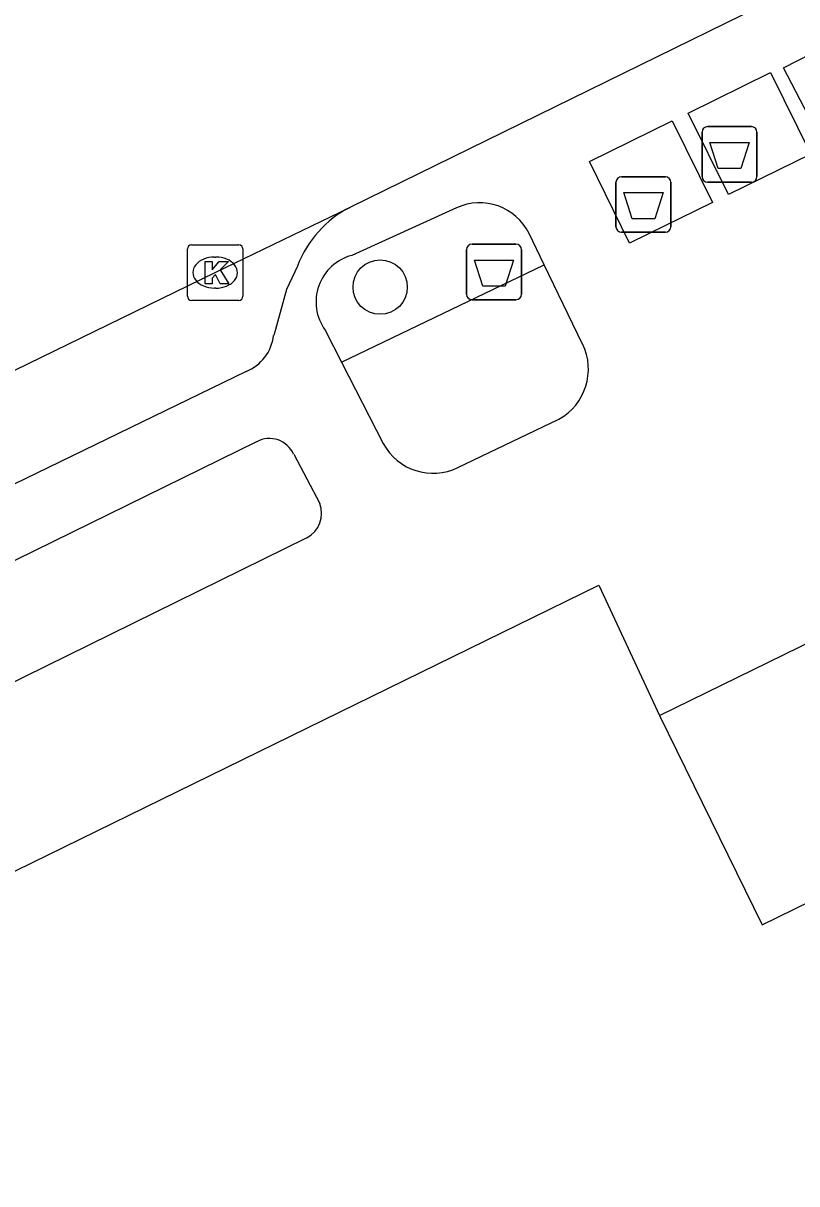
# Model space of a CAD drawing. Extents: x 160457 to 162082, y 388340 to 389736.
# Drawn here: x 161019.01 to 161032.93, y 388939.99 to 388960.89 of the extents above; entities that cross this region are included whole.
import ezdxf

# ---------------------------------------------------------------- set-up
doc = ezdxf.new("R2010")
doc.units = 0
for name, color, linetype in [('IMGEO_Afval_apart_plaats', 7, 'Continuous'), ('IMGEO_Afvalbak', 7, 'Continuous'), ('IMGEO_Boom', 7, 'Continuous'), ('IMGEO_Groenvoorziening', 7, 'Continuous'), ('IMGEO_Kolk', 7, 'Continuous'), ('IMGEO_Pand', 7, 'Continuous'), ('IMGEO_Rijbaan_lokaal_gesloten', 7, 'Continuous'), ('IMGEO_Rijbaan_lokaal_open', 7, 'Continuous'), ('IMGEO_Voetpad_gesloten', 7, 'Continuous'), ('IMGEO_Voetpad_open', 7, 'Continuous')]:
    doc.layers.add(name, color=color, linetype=linetype)

msp = doc.modelspace()

# ---------------------------------------------------------------- linework, layer by layer
at = {"layer": 'IMGEO_Afval_apart_plaats'}
for p, q in [((161031.226, 388958.124), (161031.226, 388958.924)), ((161031.226, 388958.924), (161031.226, 388958.124)), ((161031.326, 388959.024), (161032.116, 388959.024)), ((161032.116, 388959.024), (161031.326, 388959.024)), ((161032.216, 388958.924), (161032.216, 388958.124)), ((161032.216, 388958.124), (161032.216, 388958.924)), ((161029.677, 388957.221), (161029.677, 388958.021)), ((161029.677, 388958.021), (161029.677, 388957.221)), ((161029.777, 388958.121), (161030.567, 388958.121)), ((161030.567, 388958.121), (161029.777, 388958.121)), ((161030.667, 388958.021), (161030.667, 388957.221)), ((161030.667, 388957.221), (161030.667, 388958.021)), ((161032.116, 388958.024), (161031.326, 388958.024)), ((161031.326, 388958.024), (161032.116, 388958.024)), ((161030.567, 388957.121), (161029.777, 388957.121)), ((161029.777, 388957.121), (161030.567, 388957.121))]:
    msp.add_line(p, q, dxfattribs=at)
for points in [[(161031.369, 388958.738), (161032.073, 388958.738), (161031.924, 388958.268), (161031.518, 388958.268), (161031.369, 388958.738)], [(161029.82, 388957.835), (161030.524, 388957.835), (161030.375, 388957.365), (161029.969, 388957.365), (161029.82, 388957.835)]]:
    msp.add_lwpolyline(points, dxfattribs=at)
for centre, start, end in [((161031.326, 388958.924), 90, 180), ((161031.326, 388958.924), 90, 180), ((161032.116, 388958.924), 0, 90), ((161032.116, 388958.924), 360, 90), ((161029.777, 388958.021), 90, 180), ((161029.777, 388958.021), 90, 180), ((161030.567, 388958.021), 0, 90), ((161030.567, 388958.021), 360, 90), ((161031.326, 388958.124), 180, 270), ((161031.326, 388958.124), 180, 270), ((161032.116, 388958.124), 270, 0), ((161032.116, 388958.124), 270, 0), ((161029.777, 388957.221), 180, 270), ((161029.777, 388957.221), 180, 270), ((161030.567, 388957.221), 270, 0), ((161030.567, 388957.221), 270, 0)]:
    msp.add_arc(centre, 0.1, start, end, dxfattribs=at)
at = {"layer": 'IMGEO_Afvalbak'}
for p, q in [((161026.987, 388956.006), (161026.987, 388956.806)), ((161026.987, 388956.806), (161026.987, 388956.006)), ((161027.087, 388956.906), (161027.877, 388956.906)), ((161027.877, 388956.906), (161027.087, 388956.906)), ((161027.977, 388956.806), (161027.977, 388956.006)), ((161027.977, 388956.006), (161027.977, 388956.806)), ((161027.877, 388955.906), (161027.087, 388955.906)), ((161027.087, 388955.906), (161027.877, 388955.906))]:
    msp.add_line(p, q, dxfattribs=at)
msp.add_lwpolyline([(161027.13, 388956.62), (161027.834, 388956.62), (161027.685, 388956.15), (161027.279, 388956.15), (161027.13, 388956.62)], dxfattribs=at)
for centre, start, end in [((161027.087, 388956.806), 90, 180), ((161027.087, 388956.806), 90, 180), ((161027.877, 388956.806), 0, 90), ((161027.877, 388956.806), 360, 90), ((161027.087, 388956.006), 180, 270), ((161027.087, 388956.006), 180, 270), ((161027.877, 388956.006), 270, 0), ((161027.877, 388956.006), 270, 0)]:
    msp.add_arc(centre, 0.1, start, end, dxfattribs=at)
at = {"layer": 'IMGEO_Boom'}
msp.add_circle((161025.432, 388956.133), 0.489, dxfattribs=at)
at = {"layer": 'IMGEO_Groenvoorziening'}
msp.add_lwpolyline([(161024.737, 388954.782), (161028.384, 388956.537)], dxfattribs=at)
at = {"layer": 'IMGEO_Kolk'}
for p, q in [((161021.961, 388955.969), (161021.961, 388956.821)), ((161022.036, 388956.895), (161022.888, 388956.895)), ((161022.962, 388956.821), (161022.962, 388955.969)), ((161022.449, 388956.675), (161022.474, 388956.675)), ((161022.472, 388956.115), (161022.447, 388956.115)), ((161022.888, 388955.895), (161022.036, 388955.895))]:
    msp.add_line(p, q, dxfattribs=at)
for points in [[(161021.961, 388955.969), (161021.961, 388956.821)], [(161022.036, 388956.895), (161022.888, 388956.895)], [(161022.962, 388956.821), (161022.962, 388955.969)], [(161022.282, 388956.595), (161022.405, 388956.595), (161022.405, 388956.444), (161022.535, 388956.595), (161022.699, 388956.595), (161022.553, 388956.444), (161022.706, 388956.195), (161022.554, 388956.195), (161022.469, 388956.359), (161022.405, 388956.292), (161022.405, 388956.195), (161022.282, 388956.195), (161022.282, 388956.595)], [(161022.888, 388955.895), (161022.036, 388955.895)]]:
    msp.add_lwpolyline(points, dxfattribs=at)
for centre, start, end in [((161022.038, 388956.819), 91.552, 178.448), ((161022.038, 388956.819), 91.552, 178.448), ((161022.886, 388956.819), 1.552, 88.448), ((161022.886, 388956.819), 1.552, 88.448), ((161022.038, 388955.971), 181.552, 268.448), ((161022.038, 388955.971), 181.552, 268.448), ((161022.886, 388955.971), 271.552, 358.448), ((161022.886, 388955.971), 271.552, 358.448)]:
    msp.add_arc(centre, 0.0765, start, end, dxfattribs=at)
for centre, major_axis, ratio, start_param, end_param in [((161022.448, 388956.395), (-0.387, 0.002), 0.722429, 4.712389, 7.853982), ((161022.473, 388956.395), (-0.39, 0.002), 0.717154, 1.570796, 4.712389)]:
    msp.add_ellipse(centre, major_axis=major_axis, ratio=ratio, start_param=start_param, end_param=end_param, dxfattribs=at)
at = {"layer": 'IMGEO_Pand'}
for points in [[(161013.333, 388939.986), (161012.156, 388942.339), (161029.368, 388950.767), (161030.463, 388948.422)], [(161030.463, 388948.422), (161032.31, 388944.65), (161043.069, 388949.917)]]:
    msp.add_lwpolyline(points, dxfattribs=at)
at = {"layer": 'IMGEO_Rijbaan_lokaal_gesloten'}
for points in [[(161043.355, 388966.612), (161041.753, 388965.847), (161024.896, 388957.574)], [(160998.437, 388944.66), (161000, 388945.432), (161002.479, 388946.656), (161022.462, 388956.395), (161024.896, 388957.574)]]:
    msp.add_lwpolyline(points, dxfattribs=at)
at = {"layer": 'IMGEO_Rijbaan_lokaal_open'}
msp.add_lwpolyline([(161030.463, 388948.422), (161041.976, 388954.054), (161049.108, 388966.119)], dxfattribs=at)
at = {"layer": 'IMGEO_Voetpad_gesloten'}
for points in [[(161033.44, 388958.655), (161032.695, 388960.085), (161034.195, 388960.851), (161034.918, 388959.381), (161033.44, 388958.655)], [(161033.183, 388958.528), (161032.901, 388958.39), (161031.701, 388957.8), (161030.979, 388959.269), (161032.461, 388959.998), (161033.183, 388958.528)], [(161031.412, 388957.658), (161031.106, 388957.508), (161030.568, 388957.244), (161029.923, 388956.926), (161029.201, 388958.395), (161030.69, 388959.127), (161031.412, 388957.658)]]:
    msp.add_lwpolyline(points, dxfattribs=at)
at = {"layer": 'IMGEO_Voetpad_open'}
for points in [[(161026.808, 388957.564), (161024.922, 388956.704)], [(161028.384, 388956.537), (161028.112, 388957.098)], [(161029.077, 388955.109), (161028.384, 388956.537)], [(161023.942, 388956.511), (161023.747, 388956.091), (161023.515, 388955.262)], [(161024.442, 388955.358), (161024.737, 388954.782)], [(161024.737, 388954.782), (161025.486, 388953.318)], [(161023.021, 388954.613), (161001.899, 388944.357)], [(161026.832, 388952.886), (161028.649, 388953.755)], [(161014.223, 388948.939), (161023.213, 388953.351)], [(161023.875, 388953.125), (161024.343, 388952.238)], [(161024.114, 388951.619), (161015.098, 388947.182)]]:
    msp.add_lwpolyline(points, dxfattribs=at)
for centre, radius, start, end in [((161025.799, 388955.804), 1.987, 117.0268, 159.1598), ((161027.221, 388956.661), 0.992, 26.0972, 114.5729), ((161025.143, 388955.867), 0.866, 104.7919, 215.9544), ((161022.707, 388955.364), 0.814, 292.6619, 352.7835), ((161028.149, 388954.658), 1.032, 298.9868, 25.9297), ((161023.439, 388952.93), 0.477, 24.0506, 118.2507), ((161026.382, 388953.797), 1.016, 208.1241, 296.2878), ((161023.874, 388952.06), 0.502, 298.5778, 20.8181)]:
    msp.add_arc(centre, radius, start, end, dxfattribs=at)

doc.saveas('drawing.dxf')
